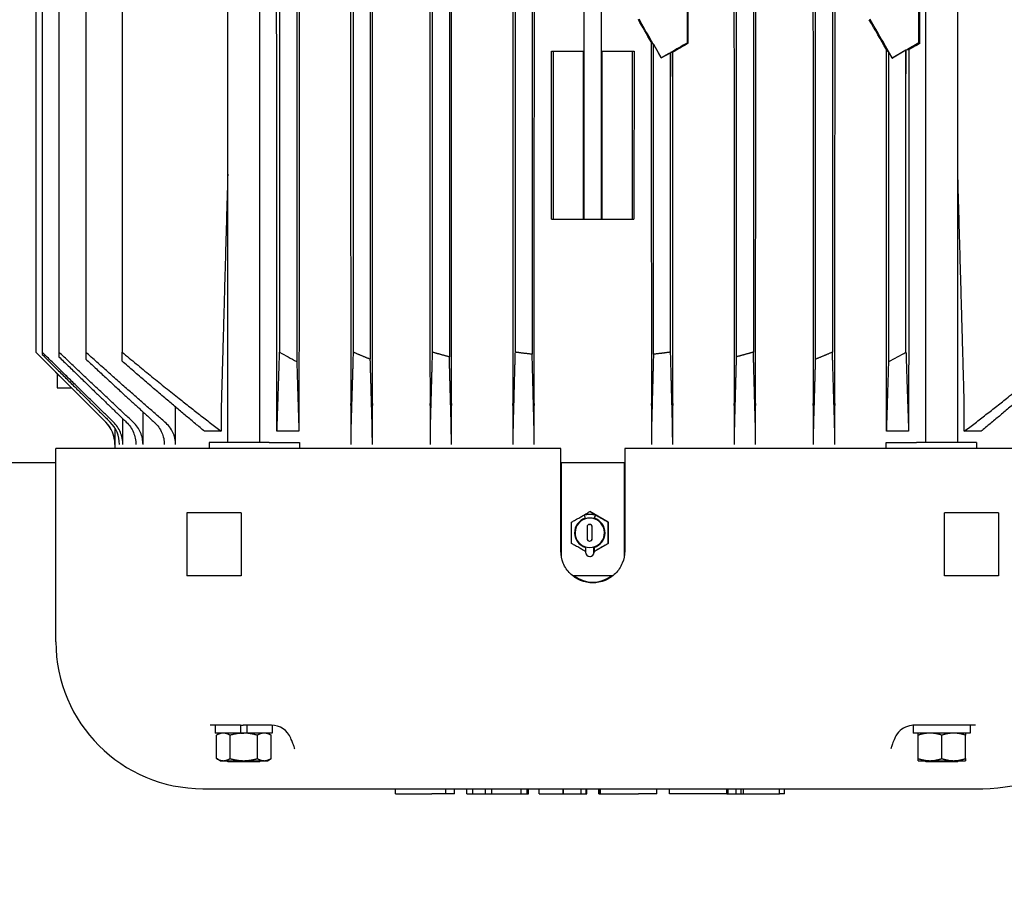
# Model space of a CAD drawing. Header units: inches. Extents: x 18 to 846, y -44 to 561.
# Tile 278 of 637: x 304 to 316, y 435 to 446. Entities that reach past the tile are written whole.
import ezdxf

# ---------------------------------------------------------------- set-up
doc = ezdxf.new("R2010")
doc.units = ezdxf.units.IN
doc.header["$LTSCALE"] = 24
doc.header["$MEASUREMENT"] = 0
doc.layers.add('Dimension (ANSI)', color=7, linetype='Continuous', lineweight=25)
doc.layers.add('Visible (ANSI)', color=7, linetype='Continuous', lineweight=30)
doc.styles.add('Note Text (ANSI)', font='tahoma.ttf')
doc.dimstyles.new('SB Fraction-16 (ANSI)', dxfattribs={"dimscale": 24, "dimtxt": 0.125, "dimasz": 0.098425, "dimexe": 0.125, "dimexo": 0.0625, "dimgap": 0.031496, "dimtad": 0, "dimtih": 1, "dimtoh": 1, "dimdec": 4, "dimrnd": 1e-08, "dimzin": 0, "dimdsep": 46, "dimlunit": 5, "dimtxsty": 'Note Text (ANSI)', "dimcen": 0.09, "dimdle": 0.393701, "dimclrd": 256, "dimclre": 256, "dimclrt": 256, "dimadec": 0, "dimazin": 3, "dimtfac": 0.96, "dimtofl": 0, "dimtmove": 0, "dimatfit": 3, "dimfxl": 1, "dimfrac": 2, "dimtolj": 1, "dimtzin": 12, "dimlwd": -1, "dimlwe": -1, "dimarcsym": 0})

# ---------------------------------------------------------------- blocks, each defined once
blk = doc.blocks.new('*D18')
at = {"layer": 'Defpoints', "color": 0, "transparency": 16777216}
for p in [(349.678, 522.087), (260.86, 408.087), (349.678, 408.087)]:
    blk.add_point(p, dxfattribs=at)
at = {"layer": 'Dimension (ANSI)', "transparency": 16777216}
for p, q in [((348.178, 522.087), (257.86, 522.087)), ((260.86, 519.724), (260.86, 464.348)), ((260.86, 410.449), (260.86, 459.826)), ((348.178, 408.087), (257.86, 408.087))]:
    blk.add_line(p, q, dxfattribs=at)
for points in [[(260.466, 519.724), (261.253, 519.724), (260.86, 522.087)], [(260.466, 410.449), (261.253, 410.449), (260.86, 408.087)]]:
    blk.add_solid(points, dxfattribs=at)
at = {"layer": 'Dimension (ANSI)', "transparency": 16777216, "insert": (257.76, 463.592), "char_height": 3, "attachment_point": 1, "style": 'Note Text (ANSI)'}
blk.add_mtext('\\A1;114', dxfattribs=at)

msp = doc.modelspace()

# ---------------------------------------------------------------- linework, layer by layer
at = {"layer": 'Visible (ANSI)'}
for p, q in [((304.07778, 453.77044), (304.07778, 441.7796)), ((304.15407, 453.77044), (304.15407, 441.7796)), ((304.35359, 453.77044), (304.35359, 441.7796)), ((304.6726, 453.77044), (304.6726, 441.7796)), ((305.10509, 453.77044), (305.10509, 441.7796)), ((306.36274, 440.70452), (306.36274, 452.46929)), ((306.74274, 440.70452), (306.74274, 452.46929)), ((306.97999, 452.46929), (306.97999, 441.7796)), ((307.18399, 452.46929), (307.18399, 441.66711)), ((307.85499, 452.46929), (307.85499, 441.7796)), ((308.05899, 452.46929), (308.05899, 441.69444)), ((308.79601, 452.46929), (308.79601, 441.7796)), ((309.00001, 452.46929), (309.00001, 441.7237)), ((309.78127, 452.46929), (309.78127, 441.7796)), ((309.98527, 452.46929), (309.98527, 441.7542)), ((312.41397, 452.46929), (312.41397, 441.7237)), ((312.61797, 452.46929), (312.61797, 441.7796)), ((313.35499, 452.46929), (313.35499, 441.69444)), ((313.55899, 452.46929), (313.55899, 441.7796)), ((314.67124, 440.70452), (314.67124, 452.46929)), ((315.05124, 440.70452), (315.05124, 452.46929)), ((310.60499, 443.36452), (310.60499, 446.73831)), ((310.80899, 443.36452), (310.80899, 446.73831)), ((311.83283, 445.46153), (311.83283, 446.2125)), ((314.58537, 445.46007), (314.58537, 446.21397)), ((311.40218, 445.47306), (311.42871, 445.44479)), ((311.42871, 445.44479), (311.52246, 445.28242)), ((311.42871, 441.7542), (311.42871, 445.44479)), ((311.84203, 445.45622), (311.83283, 445.46153)), ((314.5972, 445.45325), (314.58537, 445.46007)), ((310.21607, 445.36452), (310.23699, 445.36452)), ((310.23699, 445.36452), (310.59834, 445.36452)), ((310.23699, 445.36452), (310.23699, 443.36452)), ((310.59834, 443.36452), (310.59834, 445.36452)), ((310.81565, 445.36452), (310.81565, 443.36452)), ((310.81565, 445.36452), (311.17699, 445.36452)), ((311.17699, 445.36452), (311.19792, 445.36452)), ((311.17699, 445.36452), (311.17699, 443.36452)), ((311.52246, 445.28242), (311.62996, 445.34457)), ((311.52246, 445.28242), (311.5225, 445.28259)), ((311.62996, 445.06149), (311.62996, 445.34457)), ((311.63272, 445.34616), (311.66018, 445.35146)), ((311.63272, 445.34616), (311.63272, 445.06308)), ((314.22999, 445.35219), (314.20091, 445.38318)), ((314.27176, 445.27984), (314.22999, 445.35219)), ((314.22999, 441.66711), (314.22999, 445.35219)), ((314.43331, 445.37323), (314.27176, 445.27984)), ((314.27176, 445.27984), (314.2721, 445.2811)), ((314.43331, 445.37323), (314.43331, 445.09233)), ((314.46906, 445.3804), (314.434, 445.37363)), ((314.434, 445.09273), (314.434, 445.37363)), ((311.62996, 445.06149), (311.63271, 445.06308)), ((311.63271, 441.7796), (311.63271, 445.06308)), ((311.63271, 445.06308), (311.63272, 445.06308)), ((314.43399, 445.09273), (314.43331, 445.09233)), ((314.434, 445.09273), (314.43399, 445.09273)), ((314.43399, 441.7796), (314.43399, 445.09273)), ((310.21719, 443.36452), (310.23699, 443.36452)), ((310.23699, 443.36452), (310.59834, 443.36452)), ((310.59834, 443.36452), (310.60499, 443.36452)), ((310.60499, 443.36452), (310.80899, 443.36452)), ((310.80899, 443.36452), (310.81565, 443.36452)), ((310.81565, 443.36452), (311.17699, 443.36452)), ((311.17699, 443.36452), (311.19679, 443.36452)), ((304.07778, 441.77881), (304.07778, 441.7796)), ((304.90991, 440.94668), (304.07778, 441.77881)), ((304.15407, 441.7796), (304.15407, 441.75166)), ((304.35359, 441.7796), (304.35359, 441.7242)), ((304.6726, 441.7796), (304.6726, 441.69772)), ((305.10509, 441.67276), (305.10509, 441.7796)), ((304.33199, 441.5246), (304.33199, 441.35552)), ((304.33199, 441.35552), (304.50107, 441.35552)), ((305.35408, 440.68152), (305.35408, 441.06798)), ((305.7424, 440.68152), (305.7424, 441.12507)), ((306.28556, 441.14485), (306.28556, 440.83685)), ((306.94817, 440.83685), (306.94817, 441.14485)), ((307.21013, 441.14485), (307.21013, 440.83685)), ((307.82668, 441.14485), (307.82668, 440.68152)), ((308.08359, 440.68152), (308.08359, 441.14485)), ((308.76979, 441.14485), (308.76979, 440.68152)), ((309.024, 440.68152), (309.024, 441.14485)), ((309.75619, 441.14485), (309.75619, 440.68152)), ((310.00939, 440.68152), (310.00939, 441.14485)), ((311.4046, 441.14485), (311.4046, 440.68152)), ((311.65779, 440.68152), (311.65779, 441.14485)), ((312.38998, 441.14485), (312.38998, 440.68152)), ((312.64419, 440.68152), (312.64419, 441.14485)), ((313.3304, 441.14485), (313.3304, 440.68152)), ((313.58731, 440.68152), (313.58731, 441.14485)), ((314.20386, 440.83685), (314.20386, 441.14485)), ((314.46581, 441.14485), (314.46581, 440.83685)), ((315.12842, 440.83685), (315.12842, 441.14485)), ((305.11437, 440.68152), (305.11437, 440.98655)), ((305.02115, 440.68152), (305.02115, 440.87206)), ((306.28556, 440.83685), (306.08685, 440.83685)), ((307.21013, 440.83685), (306.94817, 440.83685)), ((314.46581, 440.83685), (314.20386, 440.83685)), ((315.32713, 440.83685), (315.12842, 440.83685)), ((310.32699, 440.63239), (304.31699, 440.63239)), ((304.31699, 438.33239), (304.31699, 440.63239)), ((305.01974, 440.68152), (305.01974, 440.63239)), ((306.85646, 440.70452), (306.14113, 440.70452)), ((306.14113, 440.70452), (306.14113, 440.63239)), ((306.85646, 440.70452), (307.21576, 440.70452)), ((307.21576, 440.70452), (307.21576, 440.63239)), ((310.32699, 439.41239), (310.32699, 440.63239)), ((317.09699, 440.63239), (311.08699, 440.63239)), ((311.08699, 440.63239), (311.08699, 439.41239)), ((314.19822, 440.63239), (314.19822, 440.70452)), ((314.19822, 440.70452), (314.55753, 440.70452)), ((315.27286, 440.70452), (314.55753, 440.70452)), ((315.27286, 440.70452), (315.27286, 440.63239)), ((304.31699, 440.46179), (303.45699, 440.46179)), ((311.08699, 440.46252), (310.32699, 440.46252)), ((310.33199, 440.46252), (310.33199, 439.35095)), ((311.08199, 440.46252), (311.08199, 439.35095)), ((306.52331, 439.86452), (305.87678, 439.86452)), ((305.87678, 439.86452), (305.87678, 439.11452)), ((306.52331, 439.86452), (306.52331, 439.11452)), ((310.61371, 439.81079), (310.61853, 439.79553)), ((310.61853, 439.79553), (310.61853, 439.79553)), ((310.67259, 439.88122), (310.67228, 439.88122)), ((310.89133, 439.75493), (310.67259, 439.88122)), ((310.72858, 439.81079), (310.72377, 439.79553)), ((310.72377, 439.79553), (310.72378, 439.79553)), ((310.72378, 439.79553), (310.72388, 439.79553)), ((310.72388, 439.79553), (310.72869, 439.81079)), ((310.72877, 439.81079), (310.72576, 439.80125)), ((310.72576, 439.80125), (310.72587, 439.80125)), ((310.72587, 439.80125), (310.72887, 439.81079)), ((315.53721, 439.86452), (314.89068, 439.86452)), ((314.89068, 439.11452), (314.89068, 439.86452)), ((315.53721, 439.86452), (315.53721, 439.11452)), ((310.63939, 439.69813), (310.63939, 439.55913)), ((310.66939, 439.72813), (310.67003, 439.72813)), ((310.69939, 439.55913), (310.69939, 439.69813)), ((310.70003, 439.55913), (310.70003, 439.69813)), ((310.82835, 439.71901), (310.8284, 439.71899)), ((310.82837, 439.71899), (310.8284, 439.71899)), ((310.8284, 439.71893), (310.8284, 439.71899)), ((310.89133, 439.75493), (310.89103, 439.75493)), ((310.89133, 439.50233), (310.89133, 439.75493)), ((310.8284, 439.53827), (310.82835, 439.53825)), ((310.82837, 439.53827), (310.8284, 439.53827)), ((310.8284, 439.53827), (310.8284, 439.53833)), ((310.62133, 439.45467), (310.62133, 439.39677)), ((310.66939, 439.52913), (310.67003, 439.52913)), ((310.67115, 439.45363), (310.67126, 439.45363)), ((310.72133, 439.45467), (310.72154, 439.45467)), ((310.72133, 439.39677), (310.72133, 439.45467)), ((310.72154, 439.4043), (310.89133, 439.50233)), ((310.72154, 439.45467), (310.72154, 439.39677)), ((310.89133, 439.50233), (310.89103, 439.50233)), ((310.67133, 439.34677), (310.67154, 439.34677)), ((306.52331, 439.11452), (305.87678, 439.11452)), ((310.94294, 439.11452), (310.47105, 439.11452)), ((315.53721, 439.11452), (314.89068, 439.11452)), ((306.21274, 437.33779), (306.15182, 437.33779)), ((306.51536, 437.33779), (306.21274, 437.33779)), ((306.21274, 437.33779), (306.21274, 437.24379)), ((306.51536, 437.33779), (306.51536, 437.24379)), ((306.51536, 437.33779), (306.54637, 437.33779)), ((306.59011, 437.33779), (306.54637, 437.33779)), ((306.68633, 437.33779), (306.59011, 437.33779)), ((306.59011, 437.33779), (306.59011, 437.24379)), ((306.88224, 437.33779), (306.68633, 437.33779)), ((306.89274, 437.33757), (306.89274, 437.24379)), ((314.52124, 437.33757), (314.52124, 437.24379)), ((314.72765, 437.33779), (314.53174, 437.33779)), ((315.19918, 437.33779), (314.72765, 437.33779)), ((315.19918, 437.33779), (315.19918, 437.24379)), ((315.26216, 437.33779), (315.19918, 437.33779)), ((306.51536, 437.24379), (306.21274, 437.24379)), ((306.27149, 437.24379), (306.22798, 437.21867)), ((306.22798, 436.94079), (306.22798, 437.21867)), ((306.39036, 436.94079), (306.39036, 437.21867)), ((306.51536, 437.24379), (306.55274, 437.24379)), ((306.59011, 437.24379), (306.55274, 437.24379)), ((306.89274, 437.24379), (306.59011, 437.24379)), ((306.71512, 436.94079), (306.71512, 437.21867)), ((306.83399, 437.24379), (306.8775, 437.21867)), ((306.8775, 436.94079), (306.8775, 437.21867)), ((315.19918, 437.24379), (314.52124, 437.24379)), ((314.57999, 437.21867), (314.57999, 437.24379)), ((314.57999, 436.94079), (314.57999, 437.21867)), ((314.86124, 436.94079), (314.86124, 437.21867)), ((315.14249, 437.24379), (315.14249, 437.21867)), ((315.14249, 436.94079), (315.14249, 437.21867)), ((314.30023, 437.18202), (314.30024, 437.18203)), ((306.27149, 436.91567), (306.22798, 436.94079)), ((306.27149, 436.91567), (306.30917, 436.91567)), ((306.30917, 436.91567), (306.55274, 436.91567)), ((306.36274, 436.90052), (306.36274, 436.91567)), ((306.74274, 436.90052), (306.36274, 436.90052)), ((306.55274, 436.91567), (306.79631, 436.91567)), ((306.74274, 436.90052), (306.74274, 436.91567)), ((306.79631, 436.91567), (306.83399, 436.91567)), ((306.83399, 436.91567), (306.8775, 436.94079)), ((314.57999, 436.91567), (314.57999, 436.94079)), ((314.57999, 436.91567), (314.72062, 436.91567)), ((314.67124, 436.90052), (314.67124, 436.91567)), ((315.05124, 436.90052), (314.67124, 436.90052)), ((314.72062, 436.91567), (315.00187, 436.91567)), ((315.00187, 436.91567), (315.14249, 436.91567)), ((315.05124, 436.90052), (315.05124, 436.91567)), ((315.14249, 436.94079), (315.14249, 436.91567)), ((306.06699, 436.58239), (315.34699, 436.58239)), ((308.36084, 436.52239), (308.36084, 436.58239)), ((308.36084, 436.52239), (308.79166, 436.52239)), ((308.95982, 436.52239), (308.79166, 436.52239)), ((308.95982, 436.52239), (308.95982, 436.58239)), ((309.05938, 436.52239), (308.95982, 436.52239)), ((309.05938, 436.52239), (309.05938, 436.58239)), ((309.20717, 436.52239), (309.20717, 436.58239)), ((309.20717, 436.52239), (309.27968, 436.52239)), ((309.27968, 436.52239), (309.27968, 436.58239)), ((309.27968, 436.52239), (309.42824, 436.52239)), ((309.42824, 436.52239), (309.42824, 436.58239)), ((309.42824, 436.52239), (309.50443, 436.52239)), ((309.50443, 436.52239), (309.50443, 436.58239)), ((309.50443, 436.52239), (309.85459, 436.52239)), ((309.85459, 436.52239), (309.85459, 436.58239)), ((309.85459, 436.52239), (309.9271, 436.52239)), ((309.9271, 436.52239), (309.9271, 436.58239)), ((309.9271, 436.52239), (309.94261, 436.52239)), ((309.94261, 436.52239), (309.94261, 436.58239)), ((310.07032, 436.52239), (310.07032, 436.58239)), ((310.07032, 436.52239), (310.35414, 436.52239)), ((310.35414, 436.52239), (310.35414, 436.58239)), ((310.35414, 436.52239), (310.35708, 436.52239)), ((310.35708, 436.52239), (310.35708, 436.58239)), ((310.35708, 436.52239), (310.56844, 436.52239)), ((310.56844, 436.52239), (310.56844, 436.58239)), ((310.56844, 436.52239), (310.62836, 436.52239)), ((310.62836, 436.52239), (310.62836, 436.58239)), ((310.62836, 436.52239), (310.63448, 436.52239)), ((310.63448, 436.52239), (310.63448, 436.58239)), ((310.7795, 436.52239), (310.7795, 436.58239)), ((310.7795, 436.52239), (310.78191, 436.52239)), ((310.78191, 436.52239), (310.78191, 436.58239)), ((310.78191, 436.52239), (310.79519, 436.52239)), ((310.79519, 436.52239), (310.79519, 436.58239)), ((310.79519, 436.52239), (310.79761, 436.52239)), ((310.79761, 436.52239), (310.79761, 436.58239)), ((310.79761, 436.52239), (311.25267, 436.52239)), ((311.46862, 436.52239), (311.25267, 436.52239)), ((311.46862, 436.52239), (311.46862, 436.58239)), ((311.61872, 436.52239), (311.61872, 436.58239)), ((311.83961, 436.52239), (311.61872, 436.52239)), ((312.19781, 436.52239), (311.83961, 436.52239)), ((312.30114, 436.52239), (312.19781, 436.52239)), ((312.30114, 436.52239), (312.30114, 436.58239)), ((312.30114, 436.52239), (312.31815, 436.52239)), ((312.31815, 436.52239), (312.31815, 436.58239)), ((312.31815, 436.52239), (312.41459, 436.52239)), ((312.41459, 436.52239), (312.41459, 436.58239)), ((312.41459, 436.52239), (312.47233, 436.52239)), ((312.47233, 436.52239), (312.47233, 436.58239)), ((312.47233, 436.52239), (312.50036, 436.52239)), ((312.50036, 436.52239), (312.50036, 436.58239)), ((312.50036, 436.52239), (312.92717, 436.52239)), ((312.92717, 436.52239), (312.92717, 436.58239)), ((312.98787, 436.52239), (312.92717, 436.52239)), ((312.98787, 436.52239), (312.98787, 436.58239))]:
    msp.add_line(p, q, dxfattribs=at)
for centre, radius, start, end in [((304.64474, 440.68152), 0.375, 0, 45), ((310.70699, 439.42239), 0.38, 234.115219, 305.884781), ((306.06699, 438.33239), 1.75, 180, 270), ((315.34699, 438.33239), 1.75, 270, 0)]:
    msp.add_arc(centre, radius, start, end, dxfattribs=at)
for centre, major_axis, ratio, start_param, end_param in [((310.91319, 446.22307), (5.57896, -9.66377), 0.0043602, 1.490591, 1.51810098), ((310.70699, 446.58026), (-6.62943, 11.48338), 0.00436318, 4.59662436, 4.63688796), ((310.90942, 451.00785), (-5.47686, 9.48692), 0.0043602, 4.07523509, 4.12087326), ((310.70699, 451.3585), (-6.62943, 11.48338), 0.00436318, 4.15217422, 4.19891145), ((310.70699, 444.74481), (-6.62955, -3.83294), 0.00755504, 4.53737415, 4.56792805), ((310.63777, 444.70478), (-5.61146, -3.24432), 0.00755446, 4.49173297, 4.52479877), ((310.70699, 443.16371), (6.62955, 3.83294), 0.00755504, 0.94153803, 0.96941358), ((310.63735, 443.12344), (5.6452, 3.26383), 0.00755446, 0.78900398, 0.82037259), ((310.74978, 444.74794), (7.59503, 4.39081), 0.00872654, 1.44960365, 1.46383663), ((310.70699, 443.16371), (6.62955, 3.83294), 0.00755504, 0.96954021, 0.99865589), ((307.04611, 441.14485), (0.00001, -0.76081), 0.99965805, 4.68432859, 4.71237305), ((306.929, 441.14485), (0, 0.73302), 0.02614548, 4.71239028, 4.74149801), ((307.23121, 441.14485), (0, -0.80455), 0.02619927, 4.68586881, 4.71238825), ((307.80447, 441.14485), (0, -0.84878), 0.02615963, 1.5707968, 1.59593392), ((308.10713, 441.14485), (0, 0.89907), 0.02618905, 1.5470652, 1.57079606), ((308.74543, 441.14485), (0, -0.93099), 0.02616797, 1.57079649, 1.59371351), ((309.04921, 441.14485), (0, 0.96264), 0.02618283, 1.54863297, 1.57079625), ((309.73051, 441.14485), (0, -0.98122), 0.02617308, 1.57079636, 1.59254002), ((310.03544, 441.14485), (0, 0.99532), 0.02617877, 1.54936078, 1.57079632), ((311.37854, 441.14485), (0, -0.99532), 0.02617877, 1.57079634, 1.59223188), ((311.68347, 441.14485), (0, 0.98122), 0.02617308, 1.54905263, 1.57079629), ((312.36478, 441.14485), (0, -0.96264), 0.02618283, 1.57079641, 1.59295968), ((312.66856, 441.14485), (0, 0.93099), 0.02616797, 1.54787915, 1.57079617), ((313.30685, 441.14485), (0, -0.89907), 0.02618905, 1.5707966, 1.59452745), ((313.60951, 441.14485), (0, 0.84878), 0.02615963, 1.54565873, 1.57079585), ((314.18278, 441.14485), (0, 0.80455), 0.02619927, 4.71238972, 4.73890915), ((314.48498, 441.14485), (0, -0.73302), 0.02614548, 4.68327995, 4.71238768), ((314.36788, 441.14485), (0.00001, 0.76081), 0.99965805, 4.71240491, 4.74044937), ((304.64585, 440.68153), (0.37522, -0.00821), 0.99916777, 0.0218597, 0.80725399), ((304.69629, 440.68159), (-0.37713, 0.00625), 0.99414189, 3.15806674, 3.94344541), ((309.99952, 440.68157), (0, 0.37498), 0.02630003, 4.71224058, 5.49762332), ((311.41446, 440.68157), (0, 0.37498), 0.02630001, 0.78556196, 1.57094538), ((310.67115, 439.62863), (0.05262, 0.1669), 0.99998926, 0.61086524, 6.28318531), ((310.67133, 439.62863), (-0.05459, 0.17257), 0.99998928, 0, 2.55530598), ((310.61386, 439.81079), (-0.00857, 0.02718), 0.00488276, 0.00000002, 1.56925679), ((310.67115, 439.62863), (0.05262, 0.1669), 0.99998926, 0, 0.61086524), ((310.67115, 439.62863), (-0.05262, 0.1669), 0.99998926, 5.97776732, 6.28318531), ((310.67126, 439.62863), (0.05262, 0.1669), 0.99998926, 3.44702527, 6.28318531), ((310.67133, 439.62863), (0.05, -0.17396), 0.99998889, 0, 2.55627715), ((310.67154, 439.62863), (0.05, -0.17396), 0.99998889, 0, 2.55678971), ((310.72873, 439.81079), (0.00857, 0.02718), 0.00488276, 4.71392853, 7.85552118), ((310.72873, 439.81079), (0.00226, 0.00715), 0.00488276, 4.71392853, 7.85552118), ((310.66939, 439.69813), (0, 0.03), 0.99998689, 4.71238898, 7.85398163), ((310.67003, 439.69813), (0, 0.03), 0.99998689, 4.71238898, 6.28318531), ((310.66939, 439.55913), (0, -0.03), 0.99998689, 4.71238898, 7.85398163), ((310.67003, 439.55913), (0, -0.03), 0.99998689, 0, 1.57079633), ((310.67133, 439.39677), (0, -0.05), 0.99998689, 4.71238898, 7.85398163), ((310.67154, 439.39677), (0, -0.05), 0.99998689, 0, 1.57079633), ((306.88224, 437.08779), (0, 0.25), 0.99995193, 5.10788977, 6.28318531)]:
    msp.add_ellipse(centre, major_axis=major_axis, ratio=ratio, start_param=start_param, end_param=end_param, dxfattribs=at)
for points, weights in [([(306.94816, 441.16618), (306.94558, 444.54958), (306.94307, 447.77502)], [1.0000344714, 1.00034314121, 1.00035165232]), ([(307.21476, 447.77502), (307.21248, 444.53561), (307.21014, 441.16618)], [1.00028678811, 1.00028110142, 1.00002835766]), ([(311.84203, 445.45622), (311.8421, 445.83764), (311.84218, 446.21789)], [1.00003870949, 1.00003591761, 1.00003091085]), ([(306.36274, 443.89737), (306.3245, 442.54402), (306.28586, 441.16618)], [1.00021807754, 1.000148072, 1.00003187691]), ([(315.12812, 441.16618), (315.08949, 442.54402), (315.05124, 443.89737)], [1.00003187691, 1.000148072, 1.00021807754]), ([(305.00218, 440.94668), (304.60655, 441.33418), (304.15407, 441.7796)], [1.01666294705, 1.03697262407, 1.05275825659]), ([(305.23645, 440.94668), (304.82461, 441.33176), (304.35359, 441.7796)], [1.01779139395, 1.03928596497, 1.05587463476]), ([(305.61513, 440.94668), (305.17545, 441.32737), (304.6726, 441.7796)], [1.01982162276, 1.04337850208, 1.06133463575]), ([(305.10509, 441.7796), (305.7405, 441.25162), (306.28556, 440.83685)], [1.05862236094, 1.03520143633, 1.00299421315]), ([(306.94817, 440.83685), (306.96286, 441.24823), (306.97999, 441.7796)], [1.00314137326, 1.03668005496, 1.06090413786]), ([(307.85499, 441.7796), (307.84169, 441.32662), (307.83005, 440.94668)], [1.06225396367, 1.04407366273, 1.02017295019]), ([(308.05899, 441.69444), (307.95765, 441.73544), (307.85499, 441.7796)], [1.9737004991, 1.96726307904, 1.96037653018]), ([(308.79601, 441.7796), (308.78367, 441.3317), (308.77287, 440.94668)], [1.05595468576, 1.03934666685, 1.01782321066]), ([(309.00001, 441.7237), (308.89845, 441.75007), (308.79601, 441.7796)], [1.93958493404, 1.93563474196, 1.93123151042]), ([(309.78127, 441.7796), (309.76946, 441.33432), (309.75912, 440.94668)], [1.0525720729, 1.03683590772, 1.01659852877]), ([(309.98527, 441.7542), (309.88347, 441.76533), (309.78127, 441.7796)], [1.9173354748, 1.91571723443, 1.91364557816]), ([(311.63271, 441.7796), (311.53051, 441.76533), (311.42871, 441.7542)], [1.28075399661, 1.28214050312, 1.28322354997]), ([(311.65486, 440.94668), (311.64453, 441.33432), (311.63271, 441.7796)], [1.0078882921, 1.01684422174, 1.02112218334]), ([(312.61797, 441.7796), (312.51554, 441.75007), (312.41397, 441.7237)], [1.93123151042, 1.93563474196, 1.93958493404]), ([(312.64111, 440.94668), (312.63032, 441.3317), (312.61797, 441.7796)], [1.01781936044, 1.03934294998, 1.05595112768]), ([(313.55899, 441.7796), (313.45633, 441.73544), (313.35499, 441.69444)], [1.96037653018, 1.96726307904, 1.9737004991]), ([(313.58393, 440.94668), (313.5723, 441.32662), (313.55899, 441.7796)], [1.0201689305, 1.0440697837, 1.06225025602]), ([(314.43399, 441.7796), (314.45112, 441.24823), (314.46581, 440.83685)], [1.0260581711, 1.01875002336, 1.00164096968]), ([(315.12842, 440.83685), (315.67348, 441.25162), (316.3089, 441.7796)], [1.00299421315, 1.03520143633, 1.05862236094]), ([(304.15407, 441.75166), (304.58479, 441.32277), (304.963, 440.94668)], [1.05077339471, 1.03560549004, 1.01630918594]), ([(304.35359, 441.7242), (304.77983, 441.30942), (305.15567, 440.94668)], [1.05168546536, 1.0363873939, 1.01701614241]), ([(304.6726, 441.69772), (305.10448, 441.29533), (305.48683, 440.94668)], [1.05439994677, 1.03852391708, 1.018434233]), ([(306.08685, 440.83685), (305.62958, 441.21531), (305.10509, 441.67276)], [1.00268419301, 1.0289065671, 1.04898438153]), ([(307.18399, 441.66711), (307.19795, 441.21114), (307.21013, 440.83685)], [1.05025138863, 1.029695, 1.00278448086]), ([(308.08039, 440.94668), (308.07034, 441.29348), (308.05899, 441.69444)], [1.01867565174, 1.03891055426, 1.05489743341]), ([(309.02102, 440.94668), (309.01118, 441.30917), (309.00001, 441.7237)], [1.01703145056, 1.03640987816, 1.05171442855]), ([(310.0065, 440.94668), (309.99658, 441.32394), (309.98527, 441.7542)], [1.01627532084, 1.0355943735, 1.05077090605]), ([(311.42871, 441.7542), (311.41741, 441.32394), (311.40749, 440.94668)], [1.02101332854, 1.0165948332, 1.00786981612]), ([(312.41397, 441.7237), (312.40281, 441.30917), (312.39297, 440.94668)], [1.05171779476, 1.03641338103, 1.01703507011]), ([(313.35499, 441.69444), (313.34364, 441.29348), (313.33359, 440.94668)], [1.0549012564, 1.03891452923, 1.01867975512]), ([(314.20386, 440.83685), (314.21603, 441.21114), (314.22999, 441.66711)], [1.00142827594, 1.0149513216, 1.02177256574]), ([(316.3089, 441.67276), (315.78441, 441.21531), (315.32713, 440.83685)], [1.04898438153, 1.0289065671, 1.00268419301]), ([(306.30917, 437.24379), (306.27149, 437.24379), (306.22798, 437.21867)], [2.13159137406, 2.13159137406, 1.97854999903]), ([(306.39036, 437.21867), (306.34685, 437.24379), (306.30917, 437.24379)], [1.97854999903, 2.13159137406, 2.13159137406]), ([(306.55274, 437.24379), (306.47738, 437.24379), (306.39036, 437.21867)], [2.13159137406, 2.13159137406, 1.97854999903]), ([(306.71512, 437.21867), (306.6281, 437.24379), (306.55274, 437.24379)], [1.97854999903, 2.13159137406, 2.13159137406]), ([(306.79631, 437.24379), (306.75863, 437.24379), (306.71512, 437.21867)], [2.13159137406, 2.13159137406, 1.97854999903]), ([(306.8775, 437.21867), (306.83399, 437.24379), (306.79631, 437.24379)], [1.97854999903, 2.13159137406, 2.13159137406]), ([(314.72062, 437.24379), (314.65536, 437.24379), (314.57999, 437.21867)], [2.13159137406, 2.13159137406, 1.97854999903]), ([(314.86124, 437.21867), (314.78588, 437.24379), (314.72062, 437.24379)], [1.97854999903, 2.13159137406, 2.13159137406]), ([(315.00187, 437.24379), (314.93661, 437.24379), (314.86124, 437.21867)], [2.13159137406, 2.13159137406, 1.97854999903]), ([(315.14249, 437.21867), (315.06713, 437.24379), (315.00187, 437.24379)], [1.97854999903, 2.13159137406, 2.13159137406]), ([(306.22798, 436.94079), (306.27149, 436.91567), (306.30917, 436.91567)], [1.97854999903, 2.13159137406, 2.13159137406]), ([(306.30917, 436.91567), (306.34685, 436.91567), (306.39036, 436.94079)], [2.13159137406, 2.13159137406, 1.97854999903]), ([(306.39036, 436.94079), (306.47738, 436.91567), (306.55274, 436.91567)], [1.97854999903, 2.13159137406, 2.13159137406]), ([(306.55274, 436.91567), (306.6281, 436.91567), (306.71512, 436.94079)], [2.13159137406, 2.13159137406, 1.97854999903]), ([(306.71512, 436.94079), (306.75863, 436.91567), (306.79631, 436.91567)], [1.97854999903, 2.13159137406, 2.13159137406]), ([(306.79631, 436.91567), (306.83399, 436.91567), (306.8775, 436.94079)], [2.13159137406, 2.13159137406, 1.97854999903]), ([(314.57999, 436.94079), (314.65536, 436.91567), (314.72062, 436.91567)], [1.97854999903, 2.13159137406, 2.13159137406]), ([(314.72062, 436.91567), (314.78588, 436.91567), (314.86124, 436.94079)], [2.13159137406, 2.13159137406, 1.97854999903]), ([(314.86124, 436.94079), (314.93661, 436.91567), (315.00187, 436.91567)], [1.97854999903, 2.13159137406, 2.13159137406]), ([(315.00187, 436.91567), (315.06713, 436.91567), (315.14249, 436.94079)], [2.13159137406, 2.13159137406, 1.97854999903])]:
    msp.add_rational_spline(points, weights, degree=2, dxfattribs=at)
for points in [[(307.8223, 447.77502), (307.82376, 445.57208), (307.82522, 443.36914), (307.82667, 441.16618)], [(308.08359, 441.16618), (308.08496, 443.36913), (308.08633, 445.57208), (308.08771, 447.77502)], [(308.76581, 447.77502), (308.76714, 445.57208), (308.76846, 443.36913), (308.76978, 441.16618)], [(309.02401, 441.16618), (309.02529, 443.36913), (309.02657, 445.57207), (309.02785, 447.77502)], [(309.75242, 447.77502), (309.75368, 445.57207), (309.75493, 443.36913), (309.75619, 441.16618)], [(310.00939, 441.16618), (310.01063, 443.36913), (310.01186, 445.57207), (310.0131, 447.77502)], [(312.38614, 447.77502), (312.38742, 445.57207), (312.3887, 443.36913), (312.38997, 441.16618)], [(312.6442, 441.16618), (312.64552, 443.36913), (312.64685, 445.57208), (312.64817, 447.77502)], [(313.32627, 447.77502), (313.32765, 445.57208), (313.32902, 443.36913), (313.33039, 441.16618)], [(313.58731, 441.16618), (313.58876, 443.36914), (313.59022, 445.57208), (313.59168, 447.77502)], [(314.5972, 445.45325), (314.59726, 445.70913), (314.59733, 445.96502), (314.5974, 446.22091)], [(311.40218, 445.47306), (311.40298, 444.03744), (311.40379, 442.60181), (311.40459, 441.16618)], [(310.21719, 443.36452), (310.21682, 444.03118), (310.21644, 444.69785), (310.21607, 445.36452)], [(311.19792, 445.36452), (311.19754, 444.69785), (311.19717, 444.03118), (311.19679, 443.36452)], [(311.6578, 441.16618), (311.65859, 442.56128), (311.65939, 443.95637), (311.66018, 445.35146)], [(314.20385, 441.16618), (314.20287, 442.57185), (314.20189, 443.97752), (314.20091, 445.38318)], [(314.46906, 445.3804), (314.46797, 443.97567), (314.46689, 442.57093), (314.46582, 441.16618)], [(304.91123, 440.94668), (304.63339, 441.2243), (304.35558, 441.50194), (304.07778, 441.7796)], [(306.97999, 441.7796), (307.0477, 441.74154), (307.11569, 441.70402), (307.18399, 441.66711)], [(314.22999, 441.66711), (314.29834, 441.70405), (314.36633, 441.74156), (314.43399, 441.7796)], [(307.11293, 437.18411), (307.11319, 437.18342), (307.11347, 437.18272), (307.11375, 437.18202)], [(314.25662, 437.06606), (314.25661, 437.06605), (314.25661, 437.06604), (314.25661, 437.06604)]]:
    msp.add_open_spline(points, degree=3, dxfattribs=at)
for points, knots in [([(305.11437, 440.68152), (305.11437, 440.70462), (305.11204, 440.72985), (305.10203, 440.77921), (305.09435, 440.80335), (305.07629, 440.84617), (305.0642, 440.86875), (305.03549, 440.91084), (305.01887, 440.93034), (305.00218, 440.94668)], [-2.848854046, -2.848854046, -2.848854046, -2.848854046, -2.6728014, -2.6728014, -2.496748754, -2.496748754, -2.318693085, -2.318693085, -2.140637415, -2.140637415, -2.140637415, -2.140637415]), ([(305.15567, 440.94668), (305.1726, 440.93035), (305.18948, 440.91084), (305.21867, 440.86867), (305.23098, 440.846), (305.24929, 440.80314), (305.25706, 440.77906), (305.2672, 440.72979), (305.26955, 440.7046), (305.26955, 440.68152)], [-3.578692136, -3.578692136, -3.578692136, -3.578692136, -3.399400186, -3.399400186, -3.220108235, -3.220108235, -3.044249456, -3.044249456, -2.868390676, -2.868390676, -2.868390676, -2.868390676]), ([(305.35408, 440.68152), (305.35408, 440.70416), (305.35173, 440.72887), (305.34167, 440.77718), (305.33396, 440.80078), (305.31569, 440.84312), (305.3033, 440.86567), (305.27396, 440.9076), (305.25702, 440.92699), (305.23889, 440.94439), (305.23767, 440.94554), (305.23645, 440.94668)], [-2.911558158, -2.911558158, -2.911558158, -2.911558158, -2.73902368, -2.73902368, -2.566489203, -2.566489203, -2.387595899, -2.387595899, -2.208702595, -2.208702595, -2.196059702, -2.196059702, -2.196059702, -2.196059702]), ([(305.48683, 440.94668), (305.48855, 440.94511), (305.49025, 440.94353), (305.50908, 440.92575), (305.52628, 440.9064), (305.55612, 440.86448), (305.56875, 440.8419), (305.58723, 440.79971), (305.595, 440.77634), (305.60514, 440.72848), (305.60752, 440.70398), (305.60752, 440.68152)], [-3.666126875, -3.666126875, -3.666126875, -3.666126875, -3.648617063, -3.648617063, -3.468734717, -3.468734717, -3.288852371, -3.288852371, -3.117718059, -3.117718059, -2.946583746, -2.946583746, -2.946583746, -2.946583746]), ([(305.7424, 440.68152), (305.7424, 440.7044), (305.7398, 440.72933), (305.72875, 440.77787), (305.72031, 440.80149), (305.70002, 440.84469), (305.68594, 440.86798), (305.65288, 440.91084), (305.63392, 440.93042), (305.61513, 440.94668)], [-3.0216952, -3.0216952, -3.0216952, -3.0216952, -2.847344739, -2.847344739, -2.672994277, -2.672994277, -2.483617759, -2.483617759, -2.294241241, -2.294241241, -2.294241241, -2.294241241]), ([(307.83005, 440.94668), (307.82997, 440.94402), (307.82989, 440.94134), (307.82935, 440.92256), (307.82888, 440.90332), (307.82806, 440.86145), (307.82772, 440.83881), (307.82722, 440.797), (307.82701, 440.77422), (307.82674, 440.72748), (307.82668, 440.70351), (307.82668, 440.68152)], [-3.770751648, -3.770751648, -3.770751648, -3.770751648, -3.740299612, -3.740299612, -3.557780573, -3.557780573, -3.375261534, -3.375261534, -3.207693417, -3.207693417, -3.0401253, -3.0401253, -3.0401253, -3.0401253]), ([(308.08359, 440.68152), (308.08359, 440.70391), (308.08352, 440.72833), (308.08326, 440.77603), (308.08305, 440.79931), (308.08257, 440.84145), (308.08223, 440.86404), (308.08145, 440.90595), (308.08099, 440.92528), (308.08049, 440.94321), (308.08044, 440.94495), (308.08039, 440.94668)], [-2.959949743, -2.959949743, -2.959949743, -2.959949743, -2.789340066, -2.789340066, -2.618730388, -2.618730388, -2.438471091, -2.438471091, -2.258211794, -2.258211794, -2.238848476, -2.238848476, -2.238848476, -2.238848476]), ([(308.77287, 440.94668), (308.77242, 440.93037), (308.77196, 440.91084), (308.77116, 440.86847), (308.77083, 440.84561), (308.77033, 440.80266), (308.77013, 440.77871), (308.76985, 440.72965), (308.76979, 440.70454), (308.76979, 440.68152)], [-3.628256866, -3.628256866, -3.628256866, -3.628256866, -3.446094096, -3.446094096, -3.263931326, -3.263931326, -3.088515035, -3.088515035, -2.913098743, -2.913098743, -2.913098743, -2.913098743]), ([(309.024, 440.68152), (309.024, 440.70459), (309.02394, 440.72978), (309.02368, 440.77905), (309.02347, 440.80313), (309.02299, 440.84599), (309.02267, 440.86866), (309.0219, 440.91084), (309.02146, 440.93035), (309.02102, 440.94668)], [-2.869448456, -2.869448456, -2.869448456, -2.869448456, -2.693600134, -2.693600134, -2.517751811, -2.517751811, -2.338392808, -2.338392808, -2.159033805, -2.159033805, -2.159033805, -2.159033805]), ([(309.75912, 440.94668), (309.75869, 440.93033), (309.75825, 440.91084), (309.7575, 440.86877), (309.75719, 440.8462), (309.75672, 440.80339), (309.75651, 440.77924), (309.75625, 440.72986), (309.75619, 440.70463), (309.75619, 440.68152)], [-3.552858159, -3.552858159, -3.552858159, -3.552858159, -3.375042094, -3.375042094, -3.19722603, -3.19722603, -3.021135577, -3.021135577, -2.845045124, -2.845045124, -2.845045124, -2.845045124]), ([(311.65779, 440.68152), (311.65779, 440.70452), (311.65773, 440.72964), (311.65747, 440.77882), (311.65727, 440.80287), (311.65681, 440.84551), (311.65649, 440.86801), (311.65575, 440.90996), (311.65532, 440.92942), (311.65488, 440.94606), (311.65487, 440.94637), (311.65486, 440.94668)], [-2.845045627, -2.845045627, -2.845045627, -2.845045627, -2.66974514, -2.66974514, -2.494444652, -2.494444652, -2.31743806, -2.31743806, -2.140431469, -2.140431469, -2.137082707, -2.137082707, -2.137082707, -2.137082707]), ([(312.39297, 440.94668), (312.39252, 440.93035), (312.39208, 440.91084), (312.39131, 440.86866), (312.39099, 440.84599), (312.39051, 440.80313), (312.39031, 440.77905), (312.39004, 440.72978), (312.38998, 440.70459), (312.38998, 440.68152)], [-3.57986003, -3.57986003, -3.57986003, -3.57986003, -3.400501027, -3.400501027, -3.221142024, -3.221142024, -3.045293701, -3.045293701, -2.869445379, -2.869445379, -2.869445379, -2.869445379]), ([(312.64419, 440.68152), (312.64419, 440.70454), (312.64413, 440.72965), (312.64386, 440.77871), (312.64365, 440.80266), (312.64315, 440.84561), (312.64282, 440.86847), (312.64203, 440.91084), (312.64157, 440.93037), (312.64111, 440.94668)], [-2.91310978, -2.91310978, -2.91310978, -2.91310978, -2.737693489, -2.737693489, -2.562277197, -2.562277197, -2.380114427, -2.380114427, -2.197951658, -2.197951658, -2.197951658, -2.197951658]), ([(313.33359, 440.94668), (313.33354, 440.94495), (313.33349, 440.94321), (313.33299, 440.92528), (313.33254, 440.90595), (313.33175, 440.86404), (313.33142, 440.84145), (313.33093, 440.79931), (313.33073, 440.77603), (313.33046, 440.72833), (313.3304, 440.70391), (313.3304, 440.68152)], [-3.68105101, -3.68105101, -3.68105101, -3.68105101, -3.661687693, -3.661687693, -3.481428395, -3.481428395, -3.301169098, -3.301169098, -3.130559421, -3.130559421, -2.959949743, -2.959949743, -2.959949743, -2.959949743]), ([(313.58731, 440.68152), (313.58731, 440.70351), (313.58724, 440.72748), (313.58697, 440.77422), (313.58676, 440.797), (313.58627, 440.83881), (313.58592, 440.86145), (313.5851, 440.90332), (313.58463, 440.92256), (313.58409, 440.94134), (313.58401, 440.94402), (313.58393, 440.94668)], [-3.0401253, -3.0401253, -3.0401253, -3.0401253, -2.872557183, -2.872557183, -2.704989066, -2.704989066, -2.522470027, -2.522470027, -2.339950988, -2.339950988, -2.309498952, -2.309498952, -2.309498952, -2.309498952]), ([(310.45353, 439.75493), (310.4586, 439.75786), (310.46367, 439.7608), (310.48253, 439.77171), (310.4985, 439.78094), (310.53105, 439.79976), (310.54763, 439.80933), (310.56277, 439.81807), (310.57791, 439.82682), (310.5945, 439.83639), (310.62712, 439.8552), (310.64314, 439.86444), (310.66209, 439.87535), (310.66718, 439.87829), (310.67228, 439.88122)], [2.864439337, 2.864439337, 2.864439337, 2.864439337, 2.909620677, 2.909620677, 3.042877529, 3.042877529, 3.176134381, 3.176134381, 3.176134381, 3.309391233, 3.309391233, 3.442648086, 3.442648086, 3.487829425, 3.487829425, 3.487829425, 3.487829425]), ([(310.7373, 439.83797), (310.72877, 439.84066), (310.72008, 439.84283), (310.70251, 439.84608), (310.69362, 439.84717), (310.67577, 439.84827), (310.66682, 439.84827), (310.64897, 439.84717), (310.64008, 439.84608), (310.62251, 439.84283), (310.61382, 439.84066), (310.60529, 439.83797)], [2.836160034, 2.836160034, 2.836160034, 2.836160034, 2.958333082, 2.958333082, 3.08050613, 3.08050613, 3.202679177, 3.202679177, 3.324852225, 3.324852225, 3.447025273, 3.447025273, 3.447025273, 3.447025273]), ([(310.67228, 439.88122), (310.67735, 439.87829), (310.68242, 439.87535), (310.70128, 439.86444), (310.71725, 439.8552), (310.7498, 439.83639), (310.76637, 439.82682), (310.78152, 439.81807), (310.79666, 439.80933), (310.81325, 439.79976), (310.84587, 439.78094), (310.86189, 439.77171), (310.88083, 439.7608), (310.88593, 439.75786), (310.89103, 439.75493)], [2.864439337, 2.864439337, 2.864439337, 2.864439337, 2.909620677, 2.909620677, 3.042877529, 3.042877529, 3.176134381, 3.176134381, 3.176134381, 3.309391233, 3.309391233, 3.442648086, 3.442648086, 3.487829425, 3.487829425, 3.487829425, 3.487829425]), ([(310.45353, 439.50233), (310.45352, 439.5082), (310.45351, 439.51407), (310.45346, 439.5359), (310.45344, 439.55437), (310.4534, 439.59199), (310.4534, 439.61114), (310.4534, 439.62863), (310.4534, 439.64612), (310.4534, 439.66527), (310.45344, 439.70289), (310.45346, 439.72136), (310.45351, 439.74319), (310.45352, 439.74906), (310.45353, 439.75493)], [2.864439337, 2.864439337, 2.864439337, 2.864439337, 2.909620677, 2.909620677, 3.042877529, 3.042877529, 3.176134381, 3.176134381, 3.176134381, 3.309391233, 3.309391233, 3.442648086, 3.442648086, 3.487829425, 3.487829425, 3.487829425, 3.487829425]), ([(310.89103, 439.75493), (310.89101, 439.74906), (310.891, 439.74319), (310.89096, 439.72136), (310.89093, 439.70289), (310.8909, 439.66527), (310.89089, 439.64612), (310.89089, 439.62863), (310.89089, 439.61114), (310.8909, 439.59199), (310.89093, 439.55437), (310.89096, 439.5359), (310.891, 439.51407), (310.89101, 439.5082), (310.89103, 439.50233)], [2.864439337, 2.864439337, 2.864439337, 2.864439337, 2.909620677, 2.909620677, 3.042877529, 3.042877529, 3.176134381, 3.176134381, 3.176134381, 3.309391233, 3.309391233, 3.442648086, 3.442648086, 3.487829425, 3.487829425, 3.487829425, 3.487829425]), ([(310.62133, 439.4054), (310.61785, 439.4074), (310.61434, 439.40943), (310.5945, 439.42087), (310.57791, 439.43044), (310.56277, 439.43919), (310.54763, 439.44793), (310.53105, 439.4575), (310.4985, 439.47632), (310.48253, 439.48555), (310.46367, 439.49646), (310.4586, 439.4994), (310.45353, 439.50233)], [3.014067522, 3.014067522, 3.014067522, 3.014067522, 3.042877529, 3.042877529, 3.176134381, 3.176134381, 3.176134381, 3.309391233, 3.309391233, 3.442648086, 3.442648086, 3.487829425, 3.487829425, 3.487829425, 3.487829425]), ([(310.89103, 439.50233), (310.88593, 439.4994), (310.88083, 439.49646), (310.86189, 439.48555), (310.84587, 439.47632), (310.81325, 439.4575), (310.79666, 439.44793), (310.78152, 439.43919), (310.76637, 439.43044), (310.7498, 439.42087), (310.7295, 439.40914), (310.7255, 439.40683), (310.72154, 439.40454)], [2.864439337, 2.864439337, 2.864439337, 2.864439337, 2.909620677, 2.909620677, 3.042877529, 3.042877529, 3.176134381, 3.176134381, 3.176134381, 3.309391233, 3.309391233, 3.3423158, 3.3423158, 3.3423158, 3.3423158]), ([(311.08699, 439.41239), (311.08699, 439.36467), (311.07745, 439.31377), (311.03867, 439.22015), (311.00942, 439.17742), (310.94196, 439.10996), (310.89924, 439.08072), (310.80562, 439.04193), (310.75472, 439.03239), (310.65927, 439.03239), (310.60837, 439.04193), (310.51475, 439.08072), (310.47202, 439.10996), (310.40456, 439.17742), (310.37532, 439.22015), (310.33653, 439.31377), (310.32699, 439.36467), (310.32699, 439.41239)], [-2.90936031, -2.90936031, -2.90936031, -2.90936031, -2.54569019, -2.54569019, -2.18202008, -2.18202008, -1.81835012, -1.81835012, -1.45468015, -1.45468015, -1.09101019, -1.09101019, -0.72734023, -0.72734023, -0.36367012, -0.36367012, 0, 0, 0, 0]), ([(314.53174, 437.33779), (314.52119, 437.33779), (314.51058, 437.33712), (314.4669, 437.33153), (314.43395, 437.32027), (314.37625, 437.28635), (314.35038, 437.26303), (314.31828, 437.21946), (314.30802, 437.20116), (314.30024, 437.18203)], [0.000130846, 0.000130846, 0.000130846, 0.000130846, 0.080679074, 0.080679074, 0.335672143, 0.335672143, 0.590665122, 0.590665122, 0.748081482, 0.748081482, 0.748081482, 0.748081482]), ([(307.16, 437.05634), (307.16, 437.05634), (307.15967, 437.05786), (307.1577, 437.06515), (307.15529, 437.07311), (307.14735, 437.09636), (307.14106, 437.11331), (307.1277, 437.14755), (307.12096, 437.16432), (307.11375, 437.18202)], [0.274335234, 0.274335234, 0.274335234, 0.274335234, 0.389448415, 0.389448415, 0.580975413, 0.580975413, 0.833177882, 0.833177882, 1.037882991, 1.037882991, 1.037882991, 1.037882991]), ([(314.30023, 437.18202), (314.29029, 437.15758), (314.2812, 437.13484), (314.26747, 437.09864), (314.26232, 437.08409), (314.25664, 437.06641), (314.25514, 437.06103), (314.25413, 437.05706), (314.25398, 437.05632), (314.25398, 437.05632)], [0, 0, 0, 0, 0.282619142, 0.282619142, 0.522887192, 0.522887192, 0.685256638, 0.685256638, 0.763989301, 0.763989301, 0.763989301, 0.763989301])]:
    msp.add_open_spline(points, degree=3, knots=knots, dxfattribs=at)

# ---------------------------------------------------------------- dimensions: what is measured, and where the dimension line sits
at = {"layer": 'Dimension (ANSI)'}
dim = msp.add_linear_dim(base=(260.85953, 408.08668), p1=(349.67843, 522.08668), p2=(349.67843, 408.08668), angle=90, dimstyle='SB Fraction-16 (ANSI)', override={"dimgap": 0.031496, "dimdec": 4, "dimtol": 0, "dimlim": 0, "dimtp": 0, "dimtm": 0, "dimtdec": 2, "dimatfit": 1}, dxfattribs=at)
dim.commit()
dim.dimension.update_dxf_attribs({"geometry": '*D18', "text_midpoint": (260.85953, 462.08668), "dimtype": 160})

doc.saveas('drawing.dxf')
